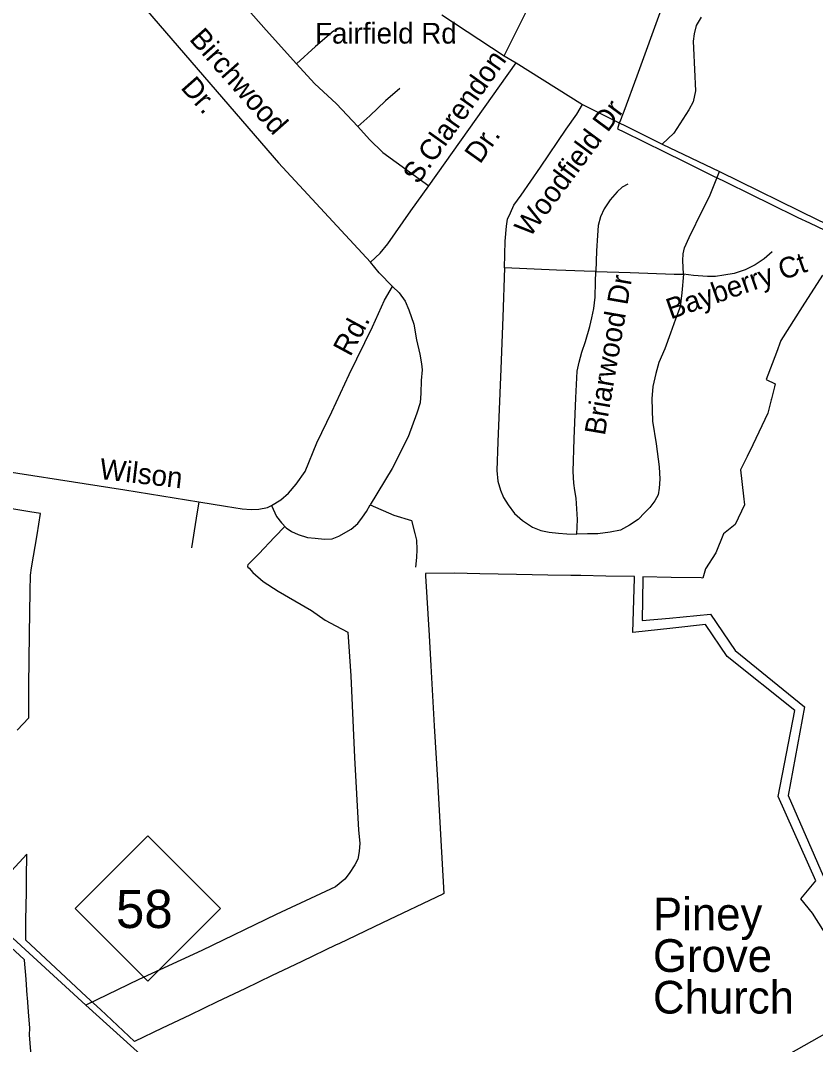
# Model space of a CAD drawing. Extents: x 2220236 to 2384410, y 720751 to 894131.
# Drawn here: x 2310420 to 2314066, y 803299 to 807997 of the extents above; entities that cross this region are included whole.
import ezdxf

# ---------------------------------------------------------------- set-up
doc = ezdxf.new("R2010")
doc.units = 0
doc.layers.add('Default', color=7, linetype='Continuous')

msp = doc.modelspace()

# ---------------------------------------------------------------- linework, layer by layer
at = {"layer": 'Default'}
msp.add_line((2312292.2, 807238.5), (2312693.1, 807802.5), dxfattribs=at)
for points in [[(2312638.8, 807833.9), (2312838.4, 808235.9), (2312893, 808360.4), (2312898.7, 808380.5), (2312902.6, 808398.6), (2312902.4, 808418.6), (2312960, 809198.8), (2312967.3, 809268.7), (2312986.4, 809354.9), (2313046.6, 809501.7), (2313054.5, 809515.6), (2313212.5, 809909.6)], [(2310857.2, 808209.3), (2311603.3, 807344.4), (2312024.9, 806887.5)], [(2311685.8, 807797.6), (2311547.2, 807952.4), (2311418.1, 808099.1)], [(2313358.5, 808048), (2313246.2, 807740.5), (2313187.2, 807579), (2313178.5, 807556.7), (2313174.8, 807546.9), (2313164.5, 807521.1), (2313158, 807500.2), (2313187.2, 807485.8), (2313373.8, 807393.9), (2313463.2, 807349.9), (2313592.8, 807286.3), (2313646.8, 807259.9), (2313776.8, 807195.9), (2313855, 807157.6), (2313985.2, 807093.5), (2314038.5, 807068), (2314109, 807034.1)], [(2313358.5, 808048), (2313246.2, 807740.5), (2313187.2, 807579), (2313178.5, 807556.7), (2313174.8, 807546.9), (2313164.5, 807521.1), (2313158, 807500.2), (2313187.2, 807485.8), (2313373.8, 807393.9), (2313463.2, 807349.9), (2313592.8, 807286.3), (2313646.8, 807259.9), (2313776.8, 807195.9), (2313855, 807157.6), (2313985.2, 807093.5), (2314038.5, 807068), (2314109, 807034.1)], [(2312353, 808022.8), (2312638.8, 807833.9), (2312693.1, 807802.5), (2312997.2, 807610.8), (2313363.3, 807429.8), (2313625.9, 807304.3), (2314079.6, 807080.9), (2314208, 807021.1), (2314375, 806944.4), (2315234.7, 806581.6), (2316075.1, 806240.1), (2316269.3, 806154.9), (2316347, 806123.5), (2316396.6, 806095.4), (2316439.6, 806068.9), (2316494.1, 806032.6), (2316601.6, 805948.2), (2316761.1, 805821.7), (2317434.6, 805276.7)], [(2313542.4, 808011.6), (2313519, 807973.4), (2313509.3, 807935.2), (2313505.7, 807901.3), (2313507.2, 807869), (2313516.2, 807673.4), (2313504.6, 807623.3), (2313485.1, 807587.1), (2313416.2, 807480.5), (2313363.3, 807429.8)], [(2311856.4, 807949.5), (2311773.3, 807877.9), (2311685.8, 807797.6)], [(2311967.3, 807510.1), (2311869.6, 807613.7), (2311768.9, 807707.1), (2311685.8, 807797.6)], [(2312159.9, 807685.2), (2312094.2, 807628.3), (2312022.7, 807559.7), (2311967.3, 807510.1)], [(2312639.8, 806862), (2312643.4, 806983.9), (2312649.3, 807053.9), (2312653.7, 807084.6), (2312666.8, 807113.8), (2312682.8, 807148.8), (2312716.4, 807195.5), (2312805.4, 807324), (2312922.1, 807497.7), (2312970.9, 807567), (2312997.2, 807610.8)], [(2311967.3, 807510.1), (2312021.3, 807450.2), (2312082.5, 807391.8), (2312142.4, 807346.6), (2312221.1, 807289.7), (2312292.2, 807238.5)], [(2313460.4, 806833.5), (2313457.4, 806896.3), (2313458.9, 806926.9), (2313466.2, 806953.2), (2313486.6, 807001.4), (2313549.3, 807129.8), (2313580, 807189.7), (2313625.9, 807304.3)], [(2313205.8, 807245.9), (2313179.5, 807232.7), (2313156.2, 807210.8), (2313124.1, 807174.3), (2313096.4, 807132), (2313080.3, 807095.5), (2313070.1, 807056.1), (2313065.8, 807010.9), (2313061.4, 806939.3), (2313059.2, 806845.2)], [(2312024.9, 806887.5), (2312069.4, 806929.1), (2312104.4, 806971.4), (2312210.6, 807123.7), (2312292.2, 807238.5)], [(2313868.1, 806935), (2313831.6, 806902.8), (2313789.3, 806875.1), (2313744.1, 806853.2), (2313693, 806835.7), (2313646.4, 806828.4), (2313607, 806822.6), (2313570.5, 806822.6), (2313506.3, 806826.9), (2313460.4, 806833.5)], [(2312125.6, 806776.6), (2312065.8, 806839.3), (2312024.9, 806887.5)], [(2312639.8, 806862), (2312631.8, 806636.4), (2312623, 806398.5), (2312609.9, 806064.2), (2312604.1, 805932.9), (2312609.9, 805883.2), (2312621.6, 805842.4), (2312634.7, 805808.8), (2312657.3, 805774.5), (2312686.5, 805735.1), (2312722.9, 805703), (2312768.2, 805672.3), (2312806.1, 805657.7), (2312844, 805649), (2312887.8, 805644.6), (2312925.7, 805641.7), (2312970.9, 805640.2)], [(2313059.2, 806845.2), (2313005.9, 806847.4), (2312879, 806851.7), (2312639.8, 806862)], [(2312970.9, 805640.2), (2312975.3, 805707.3), (2312968, 805805.1), (2312962.2, 805840.2), (2312957.8, 805873.7), (2312954.9, 805927.8), (2312959.3, 806078.1), (2312966.6, 806266.4), (2312973.9, 806387.6), (2312982.6, 806429.9), (2312994.3, 806475.1), (2313011.8, 806524.8), (2313030.7, 806593.4), (2313041, 806632.8), (2313049.7, 806675.1), (2313055.5, 806727.7), (2313057, 806797.7), (2313059.2, 806845.2)], [(2313460.4, 806833.5), (2313453.8, 806746.7), (2313445, 806682.4), (2313424.6, 806627), (2313401.3, 806562.7), (2313375, 806489.7), (2313347.3, 806428.4), (2313334.2, 806377.3), (2313319.6, 806317.5), (2313315.2, 806260.6), (2313318.1, 806158.4), (2313335.6, 806054.7), (2313348.8, 805949.7), (2313353.1, 805892.7), (2313348.8, 805851.8), (2313344.4, 805821.2), (2313329.8, 805793.5), (2313306.5, 805762.8), (2313283.1, 805739.5), (2313252.5, 805707.3), (2313213.1, 805681.1), (2313172.2, 805659.2), (2313124.1, 805649), (2313068.7, 805641.7), (2313020.5, 805641.7), (2312970.9, 805640.2)], [(2313059.2, 806845.2), (2313216, 806840.1), (2313418.8, 806832.8), (2313460.4, 806833.5)], [(2314098, 806828.6), (2314005.8, 806683.6), (2313907, 806528.4), (2313886.8, 806473.6), (2313840.8, 806349.8), (2313880.8, 806329.7), (2313878.8, 806316.8), (2313864.2, 806261.4), (2313863, 806255.9), (2313847, 806195.2), (2313778.5, 806050.1), (2313753, 805995.9), (2313731.2, 805953.9), (2313721.8, 805935.6), (2313735.8, 805813.9), (2313740, 805775.2), (2313698.2, 805685.4), (2313644.5, 805642.2), (2313609.8, 805555.4), (2313562.2, 805480.6), (2313550.2, 805439.2), (2313541.5, 805439.4), (2313404, 805441.9), (2313274.8, 805444.7), (2313274.8, 805437.4), (2313271.5, 805243.6), (2313396.8, 805255.6), (2313585, 805273.8), (2313698.2, 805106), (2314016, 804848.3), (2313940.2, 804441.8), (2314101.5, 804072.6)], [(2314098, 806828.6), (2314005.8, 806683.6), (2313907, 806528.4), (2313886.8, 806473.6), (2313840.8, 806349.8), (2313880.8, 806329.7), (2313878.8, 806316.8), (2313864.2, 806261.4), (2313863, 806255.9), (2313847, 806195.2), (2313778.5, 806050.1), (2313753, 805995.9), (2313731.2, 805953.9), (2313721.8, 805935.6), (2313735.8, 805813.9), (2313740, 805775.2), (2313698.2, 805685.4), (2313644.5, 805642.2), (2313609.8, 805555.4), (2313562.2, 805480.6), (2313550.2, 805439.2), (2313541.5, 805439.4), (2313404, 805441.9), (2313274.8, 805444.7), (2313274.8, 805437.4), (2313271.5, 805243.6), (2313396.8, 805255.6), (2313585, 805273.8), (2313698.2, 805106), (2314016, 804848.3), (2313940.2, 804441.8), (2314101.5, 804072.6)], [(2311570.5, 805771.6), (2311614.3, 805797.8), (2311649.3, 805828.5), (2311684.3, 805869.4), (2311725.1, 805927.8), (2311779.1, 806059.1), (2311847.7, 806200.7), (2311927.9, 806373), (2312034.4, 806591.9), (2312089.8, 806713.1), (2312125.6, 806776.6)], [(2312125.6, 806776.6), (2312156.2, 806747.4), (2312183.9, 806709.4), (2312201.4, 806670), (2312223.3, 806604.3), (2312236.4, 806531.3), (2312251, 806465.7), (2312259.8, 806421.9), (2312262.7, 806394.1), (2312258.3, 806344.5), (2312255.4, 806287.6), (2312252.5, 806242.3), (2312237.9, 806195.6), (2312198.5, 806086.1), (2312124.1, 805941.6), (2312024.2, 805774.5)], [(2309262.7, 806108.8), (2309491, 806070.1), (2309855.7, 806010.2), (2310170.8, 805956.2), (2310898.7, 805843.8), (2311237.2, 805788.4)], [(2311237.2, 805788.4), (2311226.2, 805713.2), (2311204.4, 805577.4)], [(2311237.2, 805788.4), (2311360.4, 805768.6), (2311436.3, 805757), (2311478.6, 805754), (2311513.6, 805755.5), (2311553, 805762.8), (2311570.5, 805771.6)], [(2310405, 804740.7), (2310457.8, 804797.2), (2310458.8, 804946.7), (2310462, 805181.7), (2310464.8, 805379), (2310465.8, 805452.9), (2310471.2, 805485.9), (2310496, 805637.6), (2310511.8, 805735.3), (2310462.8, 805743.3), (2310314.8, 805767.4)], [(2310405, 804740.7), (2310457.8, 804797.2), (2310458.8, 804946.7), (2310462, 805181.7), (2310464.8, 805379), (2310465.8, 805452.9), (2310471.2, 805485.9), (2310496, 805637.6), (2310511.8, 805735.3), (2310462.8, 805743.3), (2310314.8, 805767.4)], [(2311570.5, 805771.6), (2311593.8, 805721.9), (2311617.2, 805692.7), (2311639.1, 805669.4), (2311662.4, 805653.3), (2311693, 805638.7), (2311736.8, 805625.6), (2311771.8, 805621.2), (2311814.1, 805616.8), (2311849.1, 805618.3), (2311879.8, 805631.4), (2311936.7, 805663.5), (2311967.3, 805689.8), (2311989.2, 805717.6), (2312006.7, 805743.8), (2312024.2, 805774.5)], [(2312024.2, 805774.5), (2312132.1, 805727.8), (2312213.9, 805702.9), (2312228, 805643.8), (2312236.4, 805612.8), (2312237.8, 805570.6), (2312236.4, 805534), (2312232.2, 805488.9)], [(2311633.5, 805676.9), (2311585.7, 805626.2), (2311512.5, 805550.2), (2311484.4, 805520.6), (2311463.3, 805499.5), (2311461.9, 805493.8), (2311463.3, 805489.6), (2311468.9, 805484), (2311485.8, 805464.3), (2311533.7, 805423.4), (2311601.2, 805378.4), (2311754.5, 805289.7), (2311817.9, 805246.1), (2311865.7, 805219.3), (2311921.3, 805191.3), (2311934.5, 804989.9), (2311952, 804615.5), (2311969.5, 804282.7), (2311976, 804223.5), (2311973.9, 804184.1), (2311967.3, 804149.1), (2311954.2, 804122.8), (2311927.9, 804083.4), (2311908.2, 804057.1), (2311864.4, 804022.1), (2311772.5, 803980.5), (2311593.1, 803895.1), (2311251.8, 803730.9), (2310962.9, 803597.3), (2310720, 803479.1)], [(2314158.2, 803735), (2314052, 803902.4), (2313999, 803966.9), (2314067.2, 804050.8), (2313895.8, 804437.7), (2313971, 804832), (2313660.5, 805079.4), (2313561.2, 805226.4), (2313412.2, 805209.6), (2313228.5, 805188.9), (2313235.8, 805438.1), (2313235.5, 805445.4), (2313104.5, 805447.9), (2312989.5, 805450.1), (2312944.5, 805451), (2312838.2, 805453), (2312695.5, 805455.8), (2312527, 805458.9), (2312410, 805461.2), (2312277.5, 805460.3), (2312278.2, 805449.5), (2312294, 805175.6), (2312302, 805036.9), (2312309.8, 804899.1), (2312317.8, 804761.4), (2312332, 804511.8), (2312346.5, 804262.2), (2312362, 803991.7), (2312357.5, 803989.6), (2312080.8, 803857.2), (2311880.8, 803761.7), (2311868.5, 803755.9), (2311710.5, 803680.3), (2311623.8, 803638.9), (2311575, 803615.7), (2311448.8, 803555.2), (2311322.5, 803494.9), (2311196.2, 803434.6), (2311069.8, 803374.2), (2310943.5, 803313.8), (2310786.5, 803459.4), (2310723.2, 803518.4), (2310580.8, 803651.1), (2310444, 803777.9), (2310445.2, 803870.9), (2310446.8, 803998.2), (2310447.8, 804078.2), (2310448.8, 804158.2), (2310449, 804171.9), (2310272, 803981.4)], [(2314158.2, 803735), (2314052, 803902.4), (2313999, 803966.9), (2314067.2, 804050.8), (2313895.8, 804437.7), (2313971, 804832), (2313660.5, 805079.4), (2313561.2, 805226.4), (2313412.2, 805209.6), (2313228.5, 805188.9), (2313235.8, 805438.1), (2313235.5, 805445.4), (2313104.5, 805447.9), (2312989.5, 805450.1), (2312944.5, 805451), (2312838.2, 805453), (2312695.5, 805455.8), (2312527, 805458.9), (2312410, 805461.2), (2312277.5, 805460.3), (2312278.2, 805449.5), (2312294, 805175.6), (2312302, 805036.9), (2312309.8, 804899.1), (2312317.8, 804761.4), (2312332, 804511.8), (2312346.5, 804262.2), (2312362, 803991.7), (2312357.5, 803989.6), (2312080.8, 803857.2), (2311880.8, 803761.7), (2311868.5, 803755.9), (2311710.5, 803680.3), (2311623.8, 803638.9), (2311575, 803615.7), (2311448.8, 803555.2), (2311322.5, 803494.9), (2311196.2, 803434.6), (2311069.8, 803374.2), (2310943.5, 803313.8), (2310786.5, 803459.4), (2310723.2, 803518.4), (2310580.8, 803651.1), (2310444, 803777.9), (2310445.2, 803870.9), (2310446.8, 803998.2), (2310447.8, 804078.2), (2310448.8, 804158.2), (2310449, 804171.9), (2310272, 803981.4)], [(2311740.8, 802398.5), (2311629.2, 802578.1), (2311565.8, 802672.2), (2311478.2, 802777.3), (2311380.7, 802882.7), (2310720, 803479.1), (2310123.8, 804025.4)], [(2310293.2, 803821.4), (2310436.8, 803689.6), (2310436.8, 803685.8), (2310443.8, 803598.7), (2310449.5, 803524.8), (2310450.2, 803514.6), (2310455.2, 803449.4), (2310461, 803373.6), (2310460, 803344.1), (2310463, 803305), (2310468.5, 803230.2), (2310472, 803182.2), (2310474, 803155.4), (2310479, 803088.4), (2310479.5, 803080.6), (2310488.8, 802956.9), (2310535.2, 802329.2), (2310407.2, 802286.8)], [(2310293.2, 803821.4), (2310436.8, 803689.6), (2310436.8, 803685.8), (2310443.8, 803598.7), (2310449.5, 803524.8), (2310450.2, 803514.6), (2310455.2, 803449.4), (2310461, 803373.6), (2310460, 803344.1), (2310463, 803305), (2310468.5, 803230.2), (2310472, 803182.2), (2310474, 803155.4), (2310479, 803088.4), (2310479.5, 803080.6), (2310488.8, 802956.9), (2310535.2, 802329.2), (2310407.2, 802286.8)], [(2311740.8, 802398.5), (2312348, 802572.6), (2312485.9, 802614.2), (2312663.1, 802677.7), (2312820.7, 802734.6), (2312992.4, 802805.8), (2313193.8, 802886.8), (2313303.2, 802930.6), (2313443.2, 802996.3), (2313692.7, 803116.7), (2313874.3, 803215.3), (2314355.3, 803487)]]:
    msp.add_lwpolyline(points, dxfattribs=at)
msp.add_lwpolyline([(2310670.6, 803923.4), (2311003.6, 804256.4), (2311336.6, 803923.4), (2311003.6, 803590.4)], close=True, dxfattribs=at)

# ---------------------------------------------------------------- texts
for s, rotation, p in [('Birchwood', 311.4383, (2311190.5, 807909.4)), ('S.Clarendon', 54.5944, (2312243.6, 807241)), ('Dr.', 311.4383, (2311151, 807686.8)), ('Woodfield Dr', 53.4843, (2312755.7, 806997.3)), ('Dr.', 54.5944, (2312527.4, 807334.7)), ('Bayberry Ct', 19.2986, (2313401.9, 806624.8)), ('Briarwood Dr', 80.1985, (2313099.9, 806089.7)), ('Rd.', 61.6381, (2311932.5, 806451)), ('Wilson', 353.3371, (2310778.9, 805894.3))]:
    msp.add_text(s, height=95, rotation=rotation, dxfattribs=at).set_placement(p)
for s, height, p in [('Fairfield Rd', 95, (2311771.1, 807890.7)), ('58', 175, (2310857.8, 803833.6)), ('Piney', 150, (2313320.9, 803823.3)), ('Grove', 150, (2313320.9, 803632.3)), ('Church', 150, (2313320.9, 803441.2))]:
    msp.add_text(s, height=height, dxfattribs=at).set_placement(p)

doc.saveas('drawing.dxf')
